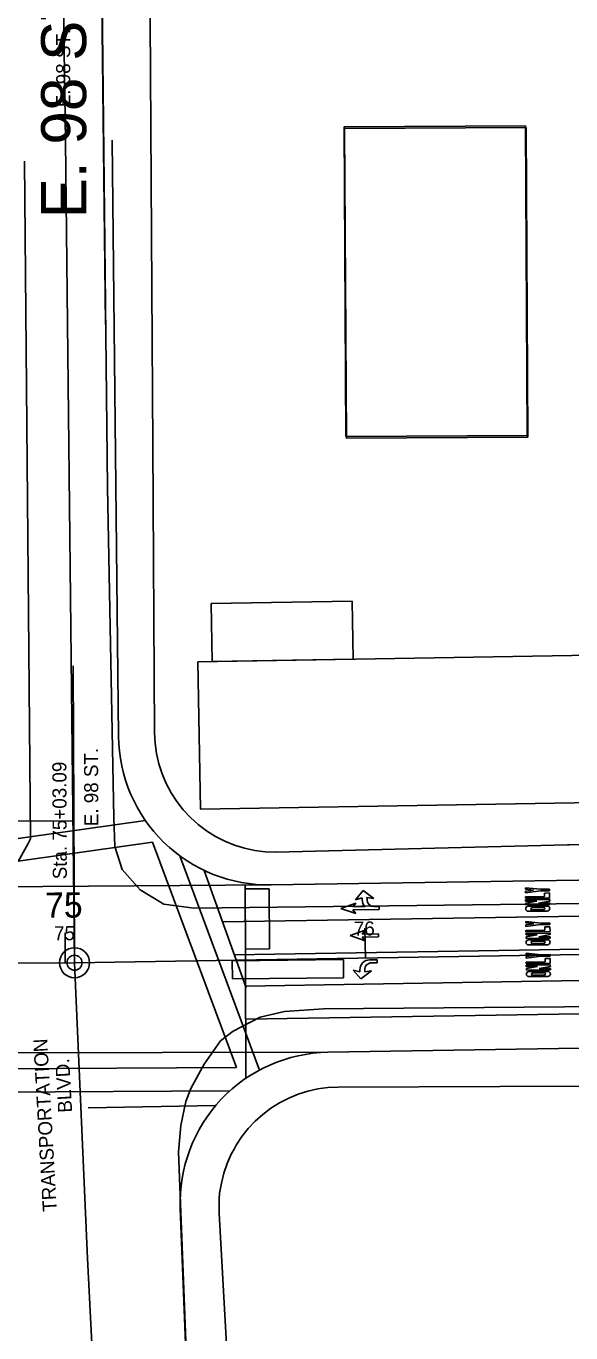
# Model space of a CAD drawing. Extents: x -25029 to 2274964, y -81170 to 687028.
# Drawn here: x 2685.5 to 2867, y -65436.1 to -65001.2 of the extents above; entities that cross this region are included whole.
import ezdxf

# ---------------------------------------------------------------- set-up
doc = ezdxf.new("R2010")
doc.units = 0
for name, color, linetype in [('81911BEA - GE_X_CL_20', 7, 'Continuous'), ('81911BEA - GE_X_CL_50', 7, 'Continuous'), ('81911BEA - RW_X_Fee_RW', 7, 'Continuous'), ('BLDG', 7, 'Continuous'), ('GE_X_CL_100', 7, 'Continuous'), ('GE_X_CL_2000', 7, 'Continuous'), ('PM_P_Cells', 7, 'Continuous'), ('PM_P_Channelizing_Line', 7, 'Continuous'), ('PM_P_CL_Double_Solid', 7, 'Continuous'), ('PM_P_Crosswalk', 7, 'Continuous'), ('PM_P_Lane_Line', 7, 'Continuous'), ('PM_P_Stop_Line', 7, 'Continuous'), ('PM_P_Text', 7, 'Continuous'), ('ROAD', 7, 'Continuous'), ('ROAD-NAME', 7, 'Continuous'), ('SG_P_Detection', 7, 'Continuous')]:
    doc.layers.add(name, color=color, linetype=linetype)

msp = doc.modelspace()

# ---------------------------------------------------------------- linework, layer by layer
at = {"layer": '81911BEA - GE_X_CL_20'}
for p, q in [((2701.61, -65312.93), (2698.63, -65039.38)), ((2701.61, -65312.93), (3032.85, -65307.61)), ((2242.92, -65314.93), (2701.61, -65312.93))]:
    msp.add_line(p, q, dxfattribs=at)
at = {"layer": '81911BEA - GE_X_CL_50'}
for p, q in [((2701.6, -65310.43), (2701.18, -65214.14)), ((2798.51, -65311.38), (2798.43, -65306.38)), ((2698.52, -65312.94), (2698.5, -65307.94))]:
    msp.add_line(p, q, dxfattribs=at)
msp.add_circle((2701.61, -65312.93), 2.5, dxfattribs=at)
at = {"layer": '81911BEA - RW_X_Fee_RW'}
for p, q in [((2728.26, -65236.37), (2727.68, -65140.52)), ((2768.64, -65276.12), (2865.88, -65273.68)), ((2749.77, -65396.4), (2755.6, -65499.19))]:
    msp.add_line(p, q, dxfattribs=at)
for points in [[(2727.68, -65140.52), (2727.36, -65088.47), (2725.84, -64838.48)], [(2728.26, -65236.37), (2728.44, -65239.86), (2728.91, -65243.33), (2729.69, -65246.73), (2730.77, -65250.06), (2732.13, -65253.28), (2733.76, -65256.37), (2735.67, -65259.31), (2737.81, -65262.07), (2740.2, -65264.63), (2742.79, -65266.97), (2745.59, -65269.08), (2748.55, -65270.93), (2751.67, -65272.52), (2754.91, -65273.83), (2758.25, -65274.85), (2761.67, -65275.58), (2765.14, -65276), (2768.64, -65276.12)], [(2865.88, -65273.68), (2866.45, -65273.67), (2912.88, -65273.42), (2959.88, -65273.17)], [(2789.42, -65354.3), (2786.02, -65354.47), (2782.65, -65354.93), (2779.34, -65355.67), (2776.09, -65356.69), (2772.95, -65357.98), (2769.92, -65359.54), (2767.04, -65361.35), (2764.32, -65363.39), (2761.79, -65365.66), (2759.46, -65368.14), (2757.34, -65370.8), (2755.46, -65373.63), (2754.74, -65374.96), (2753.83, -65376.62), (2752.46, -65379.73), (2751.36, -65382.95), (2750.53, -65386.25), (2749.85, -65389.61), (2749.74, -65391.46), (2749.78, -65393), (2749.77, -65396.4)], [(2789.42, -65354.3), (2897.18, -65353.94), (2947.18, -65353.77), (2965.18, -65353.71), (2996.26, -65353.61), (2999.71, -65353.6)]]:
    msp.add_lwpolyline(points, dxfattribs=at)
at = {"layer": 'BLDG'}
for points in [[(2851.84, -65034.39), (2852.44, -65137.43), (2792.01, -65137.77), (2791.4, -65034.73)], [(2852.01, -65034.95), (2852.59, -65137.99), (2792.16, -65138.33), (2791.57, -65035.29)], [(2794.11, -65192.64), (2794.43, -65211.92), (2747.47, -65212.71), (2747.15, -65193.42)], [(2926.4, -65209.72), (2927.21, -65258.71), (2743.55, -65261.78), (2742.73, -65212.79)]]:
    msp.add_lwpolyline(points, close=True, dxfattribs=at)
at = {"layer": 'GE_X_CL_100'}
for p, q in [((2698.52, -65312.94), (2698.48, -65302.94)), ((2798.51, -65311.38), (2798.35, -65301.38))]:
    msp.add_line(p, q, dxfattribs=at)
msp.add_circle((2701.61, -65312.93), 5, dxfattribs=at)
at = {"layer": 'GE_X_CL_2000'}
for points in [[(2696.59, -64811.58), (2696.99, -64851.71), (2697.24, -64925.32), (2697.96, -64994.47), (2698.63, -65039.38)], [(2701.61, -65312.93), (2705.93, -65411.32), (2710.44, -65500.54), (2715.76, -65594.3), (2724.72, -65772.5), (2732.09, -65908.2)]]:
    msp.add_lwpolyline(points, dxfattribs=at)
at = {"layer": 'PM_P_Cells'}
for p, q in [((2795.2, -65291.97), (2797.73, -65288.94)), ((2797.73, -65288.94), (2801.28, -65291.57)), ((2851.85, -65288.47), (2851.85, -65287.97)), ((2851.85, -65287.97), (2856.86, -65288.5)), ((2854.52, -65288.77), (2851.85, -65288.47)), ((2851.86, -65289.13), (2854.52, -65288.77)), ((2851.87, -65289.63), (2851.86, -65289.13)), ((2856.86, -65289), (2851.87, -65289.63)), ((2856.86, -65288.5), (2859.86, -65288.47)), ((2859.86, -65288.97), (2856.86, -65289)), ((2858.2, -65289.74), (2859.87, -65289.72)), ((2858.21, -65290.9), (2858.2, -65289.74)), ((2859.86, -65288.47), (2859.86, -65288.97)), ((2859.87, -65289.72), (2859.88, -65291.39)), ((2790.27, -65293.2), (2790.27, -65293.2)), ((2790.29, -65294.86), (2795.27, -65293.07)), ((2795.27, -65293.07), (2794.29, -65294.32)), ((2797.43, -65291.28), (2795.2, -65291.97)), ((2797.44, -65291.95), (2797.43, -65291.28)), ((2801.28, -65291.57), (2799.03, -65291.26)), ((2799.03, -65291.26), (2799.04, -65291.97)), ((2801.36, -65294.24), (2803.04, -65294.22)), ((2803.02, -65293.05), (2803.02, -65293.05)), ((2803.04, -65294.22), (2803.05, -65295.22)), ((2851.88, -65290.97), (2858.21, -65290.9)), ((2851.88, -65291.47), (2851.88, -65290.97)), ((2859.88, -65291.39), (2851.88, -65291.47)), ((2851.89, -65291.88), (2851.89, -65291.88)), ((2851.89, -65291.97), (2859.89, -65291.89)), ((2851.89, -65292.47), (2851.89, -65291.97)), ((2855.64, -65292.43), (2851.89, -65292.47)), ((2851.9, -65293.13), (2855.64, -65292.43)), ((2851.91, -65293.63), (2851.9, -65293.13)), ((2859.91, -65293.55), (2851.91, -65293.63)), ((2852.74, -65294.12), (2859.08, -65294.06)), ((2859.89, -65292.39), (2856.15, -65293.09)), ((2856.15, -65293.09), (2859.9, -65293.05)), ((2859.89, -65291.8), (2859.89, -65291.8)), ((2859.89, -65291.89), (2859.89, -65292.39)), ((2859.9, -65293.05), (2859.91, -65293.55)), ((2795.31, -65296.54), (2790.29, -65294.86)), ((2803.05, -65295.22), (2794.3, -65295.32)), ((2794.3, -65295.32), (2795.31, -65296.54)), ((2853.93, -65295.78), (2852.76, -65295.79)), ((2857.92, -65294.57), (2853.92, -65294.61)), ((2853.92, -65295.28), (2857.92, -65295.24)), ((2853.92, -65295.28), (2853.93, -65295.78)), ((2853.93, -65295.78), (2853.92, -65295.28)), ((2857.93, -65295.74), (2853.93, -65295.78)), ((2857.93, -65295.74), (2857.92, -65295.24)), ((2857.92, -65295.24), (2857.93, -65295.74)), ((2859.09, -65295.73), (2857.93, -65295.74)), ((2793.39, -65303.91), (2798.37, -65302.12)), ((2798.37, -65302.12), (2797.39, -65303.37)), ((2851.97, -65299.67), (2851.96, -65299.17)), ((2851.96, -65299.17), (2856.97, -65299.71)), ((2854.64, -65299.98), (2851.97, -65299.67)), ((2851.97, -65300.34), (2854.64, -65299.98)), ((2851.98, -65300.84), (2851.97, -65300.34)), ((2856.97, -65300.21), (2851.98, -65300.84)), ((2851.99, -65302.17), (2858.32, -65302.11)), ((2852, -65302.67), (2851.99, -65302.17)), ((2860, -65302.59), (2852, -65302.67)), ((2852, -65303.09), (2852, -65303.09)), ((2852, -65303.17), (2860, -65303.09)), ((2856.97, -65299.71), (2859.97, -65299.68)), ((2859.97, -65300.18), (2856.97, -65300.21)), ((2858.31, -65300.94), (2859.98, -65300.93)), ((2858.32, -65302.11), (2858.31, -65300.94)), ((2859.97, -65299.68), (2859.97, -65300.18)), ((2859.98, -65300.93), (2860, -65302.59)), ((2860, -65303.01), (2860, -65303.01)), ((2860, -65303.09), (2860.01, -65303.59)), ((2793.39, -65303.91), (2793.39, -65303.91)), ((2798.41, -65305.59), (2793.39, -65303.91)), ((2797.39, -65303.37), (2802.89, -65303.31)), ((2802.9, -65304.31), (2797.4, -65304.37)), ((2797.4, -65304.37), (2798.41, -65305.59)), ((2802.89, -65303.31), (2802.9, -65304.31)), ((2802.89, -65303.81), (2802.89, -65303.81)), ((2852.01, -65303.67), (2852, -65303.17)), ((2852.01, -65304.34), (2855.76, -65303.63)), ((2855.76, -65303.63), (2852.01, -65303.67)), ((2852.02, -65304.84), (2852.01, -65304.34)), ((2860.02, -65304.76), (2852.02, -65304.84)), ((2852.86, -65305.33), (2859.19, -65305.27)), ((2854.04, -65306.99), (2852.87, -65307)), ((2858.03, -65305.78), (2854.03, -65305.82)), ((2854.03, -65306.49), (2858.03, -65306.45)), ((2854.03, -65306.49), (2854.04, -65306.99)), ((2854.04, -65306.99), (2854.03, -65306.49)), ((2858.04, -65306.95), (2854.04, -65306.99)), ((2860.01, -65303.59), (2856.26, -65304.3)), ((2856.26, -65304.3), (2860.01, -65304.26)), ((2858.04, -65306.95), (2858.03, -65306.45)), ((2858.03, -65306.45), (2858.04, -65306.95)), ((2859.21, -65306.93), (2858.04, -65306.95)), ((2860.01, -65304.26), (2860.02, -65304.76)), ((2852.07, -65310.22), (2852.07, -65309.72)), ((2852.07, -65309.72), (2857.07, -65310.25)), ((2854.74, -65310.53), (2852.07, -65310.22)), ((2852.08, -65310.89), (2854.74, -65310.53)), ((2857.08, -65310.75), (2852.08, -65311.39)), ((2852.08, -65311.39), (2852.08, -65310.89)), ((2857.07, -65310.25), (2860.07, -65310.22)), ((2860.08, -65310.72), (2857.08, -65310.75)), ((2858.42, -65311.49), (2860.08, -65311.47)), ((2858.43, -65312.66), (2858.42, -65311.49)), ((2860.07, -65310.22), (2860.08, -65310.72)), ((2860.08, -65311.47), (2860.1, -65313.14)), ((2794.43, -65315.36), (2794.43, -65315.36)), ((2796.67, -65316), (2794.43, -65315.36)), ((2794.43, -65315.36), (2797.02, -65318.33)), ((2796.67, -65315.34), (2796.67, -65316)), ((2797.02, -65318.33), (2800.51, -65315.63)), ((2798.27, -65315.99), (2798.27, -65315.28)), ((2800.51, -65315.63), (2798.27, -65315.99)), ((2802.39, -65311.95), (2799.92, -65311.97)), ((2800.54, -65312.96), (2802.4, -65312.95)), ((2802.4, -65312.95), (2802.39, -65311.95)), ((2802.43, -65315.28), (2802.43, -65315.28)), ((2852.1, -65312.72), (2858.43, -65312.66)), ((2852.1, -65313.22), (2852.1, -65312.72)), ((2860.1, -65313.14), (2852.1, -65313.22)), ((2852.1, -65313.64), (2852.1, -65313.64)), ((2852.11, -65313.72), (2860.1, -65313.64)), ((2852.11, -65314.22), (2852.11, -65313.72)), ((2855.86, -65314.18), (2852.11, -65314.22)), ((2852.12, -65314.89), (2855.86, -65314.18)), ((2852.12, -65315.39), (2852.12, -65314.89)), ((2860.12, -65315.31), (2852.12, -65315.39)), ((2852.96, -65315.88), (2859.29, -65315.82)), ((2860.11, -65314.14), (2856.37, -65314.84)), ((2856.37, -65314.84), (2860.12, -65314.81)), ((2860.1, -65313.56), (2860.1, -65313.56)), ((2860.1, -65313.64), (2860.11, -65314.14)), ((2860.12, -65314.81), (2860.12, -65315.31)), ((2854.14, -65317.53), (2852.98, -65317.54)), ((2858.13, -65316.33), (2854.13, -65316.37)), ((2854.14, -65317.03), (2858.14, -65316.99)), ((2854.14, -65317.03), (2854.14, -65317.53)), ((2854.14, -65317.53), (2854.14, -65317.03)), ((2858.14, -65317.49), (2854.14, -65317.53)), ((2858.14, -65317.49), (2858.14, -65316.99)), ((2858.14, -65316.99), (2858.14, -65317.49)), ((2859.31, -65317.48), (2858.14, -65317.49))]:
    msp.add_line(p, q, dxfattribs=at)
msp.add_lwpolyline([(2794.29, -65294.32), (2798.39, -65294.27)], dxfattribs=at)
for centre, radius, start, end in [((2800.72, -65291.96), 3.28, 179.738, 224.6931), ((2801.34, -65291.94), 2.3, 180.6465, 270.6465), ((2852.75, -65294.96), 0.833, 90.5685, 270.5685), ((2859.09, -65294.89), 0.833, 270.5685, 90.5685), ((2853.92, -65294.95), 0.333, 90.5685, 270.5685), ((2857.92, -65294.91), 0.333, 270.5685, 90.5685), ((2852.86, -65306.16), 0.833, 90.5685, 270.5685), ((2854.03, -65306.15), 0.333, 90.5685, 270.5685), ((2858.03, -65306.11), 0.333, 270.5685, 90.5685), ((2859.2, -65306.1), 0.833, 270.5685, 90.5685), ((2799.95, -65315.25), 3.28, 90.5685, 181.477), ((2800.56, -65315.26), 2.3, 90.5685, 180.5685), ((2852.97, -65316.71), 0.833, 90.5685, 270.5685), ((2859.3, -65316.65), 0.833, 270.5685, 90.5685), ((2854.14, -65316.7), 0.333, 90.5685, 270.5685), ((2858.14, -65316.66), 0.333, 270.5685, 90.5685)]:
    msp.add_arc(centre, radius, start, end, dxfattribs=at)
at = {"layer": 'PM_P_Channelizing_Line'}
for p, q in [((2754.82, -65310.25), (2963.46, -65306.9)), ((2793.92, -65314.62), (2793.92, -65314.62))]:
    msp.add_line(p, q, dxfattribs=at)
at = {"layer": 'PM_P_CL_Double_Solid'}
msp.add_line((2758.56, -65320.69), (2963.63, -65317.39), dxfattribs=at)
at = {"layer": 'PM_P_Crosswalk'}
for p, q in [((2725.2, -65265.59), (2665.92, -65273.93)), ((2727.57, -65272.85), (2662.42, -65282.02)), ((2727.57, -65272.85), (2755.52, -65347.85)), ((2736.69, -65277.38), (2763.26, -65348.64)), ((2755.52, -65347.85), (2656.97, -65348.34)), ((2753.33, -65355.6), (2656.03, -65356.09))]:
    msp.add_line(p, q, dxfattribs=at)
at = {"layer": 'PM_P_Lane_Line'}
for p, q in [((2750.9, -65299.31), (2963.28, -65295.9)), ((2758.61, -65331.69), (2963.81, -65328.39))]:
    msp.add_line(p, q, dxfattribs=at)
at = {"layer": 'PM_P_Stop_Line'}
for p, q in [((2672.7, -65265.87), (2701.1, -65265.69)), ((2744.77, -65282.2), (2758.78, -65321.31)), ((2706.17, -65361.27), (2748.65, -65360.43))]:
    msp.add_line(p, q, dxfattribs=at)
at = {"layer": 'PM_P_Text'}
for p, q in [((2758.52, -65312.02), (2758.41, -65287.1)), ((2758.69, -65351.39), (2758.52, -65312.02))]:
    msp.add_line(p, q, dxfattribs=at)
at = {"layer": 'ROAD'}
for p, q in [((2716.26, -65237.6), (2714.1, -65039.21)), ((2767.06, -65287.05), (3003.61, -65283.25)), ((2631.87, -65287.89), (2767.06, -65287.05)), ((2786, -65342.75), (3033.35, -65338.78)), ((2622.14, -65343.01), (2786, -65342.75)), ((2738.6, -65439.69), (2736.84, -65394.7))]:
    msp.add_line(p, q, dxfattribs=at)
for points in [[(2711.89, -65100.56), (2707.95, -64747.81)], [(3016.16, -64748.36), (3021.2, -65275.67), (3019.48, -65282.62), (3015.81, -65287.91), (3011.04, -65290.17), (3001.35, -65291.71), (2741.4, -65294.77), (2731.34, -65293.43), (2723.44, -65288.68), (2717.49, -65281.9), (2715.08, -65274.24), (2714.69, -65264.76), (2712.64, -65154.75), (2708.15, -64748.36)], [(2684.99, -65046.19), (2686.94, -65271.64), (2686.15, -65273.23), (2682.84, -65279.25)], [(3461.5, -65657.12), (3462.16, -65335.6), (3461.13, -65328.37), (3459.02, -65324.68), (3456.41, -65323.1), (3451.64, -65321.52), (3442.66, -65320.03), (3276.16, -65322.17), (2958.19, -65324.46), (2928.4, -65326.28), (2878.2, -65327.51), (2784.6, -65328.28), (2771.59, -65329.12), (2763.49, -65331.02), (2754.46, -65335.68), (2750.28, -65338.94), (2744.8, -65346.7), (2740.34, -65354.81), (2738.69, -65359.09), (2736.98, -65367.12), (2736.21, -65375.87), (2746.36, -65636.1)]]:
    msp.add_lwpolyline(points, dxfattribs=at)
for centre, start, end in [((2766.26, -65237.05), 180.6242, 270.9198), ((2786.81, -65392.74), 90.9198, 182.2406)]:
    msp.add_arc(centre, 50, start, end, dxfattribs=at)
at = {"layer": 'SG_P_Detection'}
for p, q in [((2758.42, -65288.39), (2766.42, -65288.31)), ((2758.42, -65288.39), (2758.51, -65308.39)), ((2766.42, -65288.31), (2766.51, -65308.31)), ((2758.51, -65308.39), (2766.51, -65308.31)), ((2754.17, -65312.27), (2791.17, -65311.91)), ((2754.19, -65318.27), (2754.17, -65312.27)), ((2791.19, -65317.91), (2791.17, -65311.91)), ((2754.19, -65318.27), (2791.19, -65317.91))]:
    msp.add_line(p, q, dxfattribs=at)

# ---------------------------------------------------------------- texts
at = {"layer": '81911BEA - GE_X_CL_50'}
for s, height, rotation, p in [('E. 98 ST.', 4.68, 90.2501, (2709.55, -65267.49)), ('Sta. 75+03.09', 4.68, 90.2501, (2699.05, -65285.14)), ('75', 4.68, 0.2501, (2694.78, -65305.46)), ('76', 4.68, 0.9198, (2794.68, -65303.94)), ('TRANSPORTATION', 4.6772, 93.2385, (2695.74, -65395.66)), ('BLVD.', 4.677, 93.2385, (2700.84, -65362.71))]:
    msp.add_text(s, height=height, rotation=rotation, dxfattribs=at).set_placement(p)
at = {"layer": 'GE_X_CL_100'}
msp.add_text('75', height=8.4, rotation=0.2501, dxfattribs=at).set_placement((2691.83, -65297.97))
at = {"layer": 'ROAD-NAME'}
for height, rotation, p in [(15, 90, (2705.49, -65065.18)), (4.68, 90.007, (2700.16, -65028.19))]:
    msp.add_text('E. 98 ST.', height=height, rotation=rotation, dxfattribs=at).set_placement(p)

doc.saveas('drawing.dxf')
